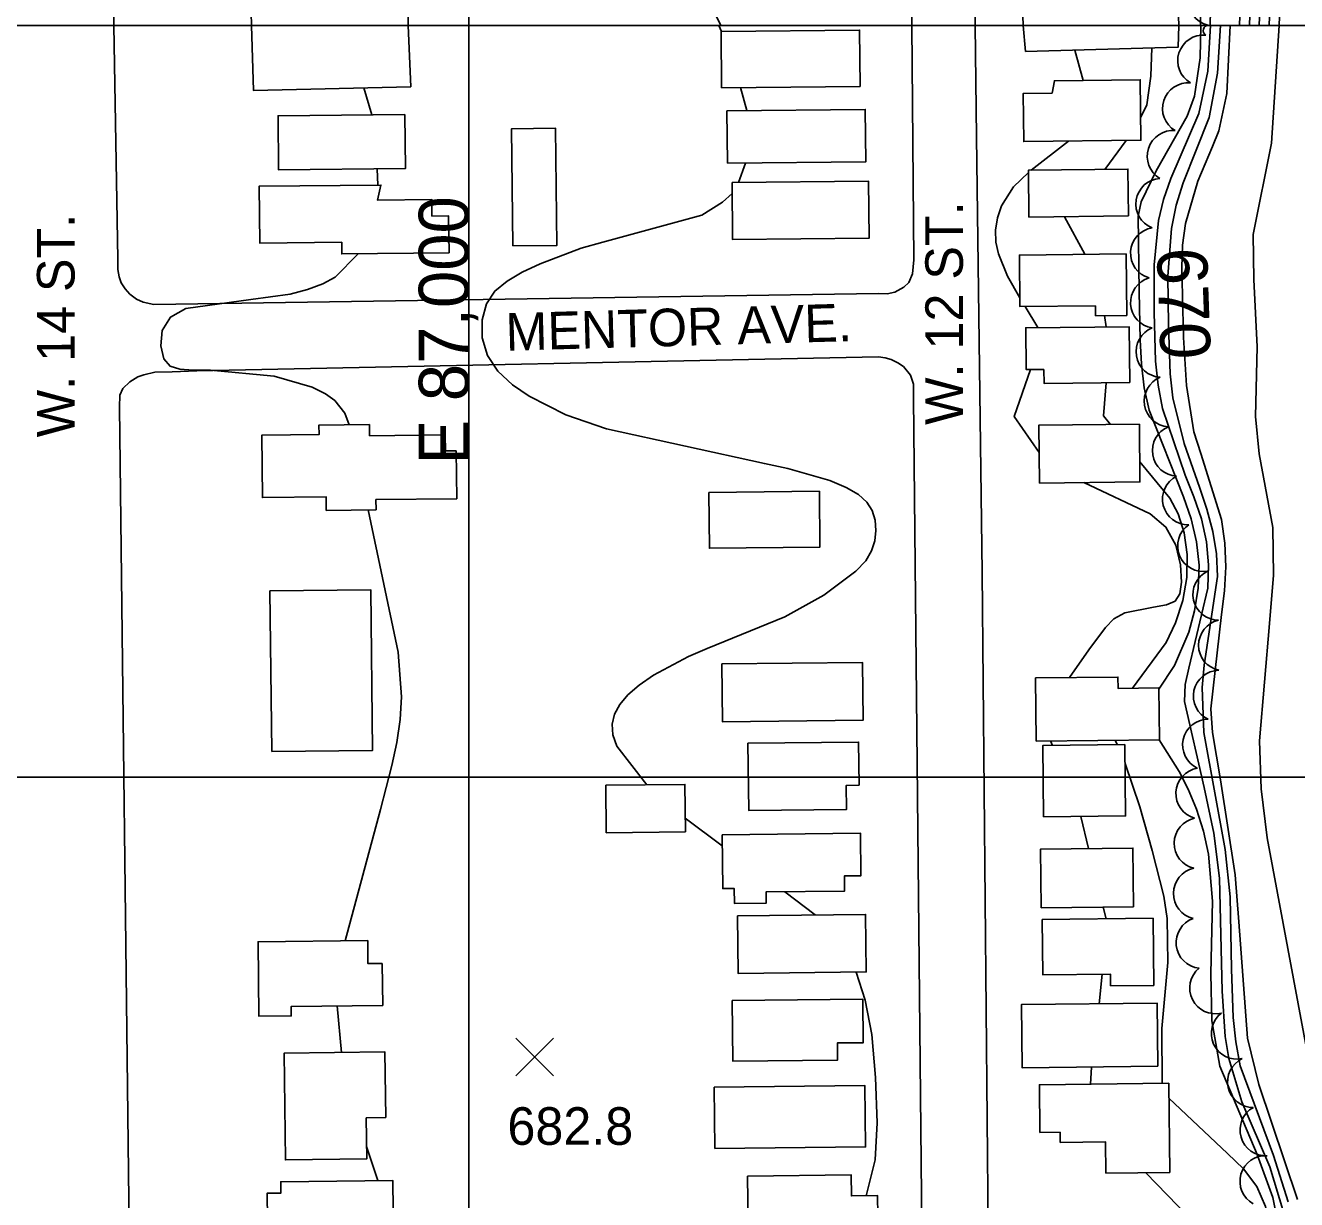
# Model space of a CAD drawing. Extents: x 79600 to 91800, y 75600 to 84400.
# Drawn here: x 86823 to 87330, y 79531 to 80000 of the extents above; entities that cross this region are included whole.
import ezdxf

# ---------------------------------------------------------------- set-up
doc = ezdxf.new("R2010")
doc.units = 0
for name, color, linetype in [('080-090$0$BLDG', 7, 'Continuous'), ('080-090$0$GRID', 7, 'Continuous'), ('080-090$0$INDEX', 7, 'Continuous'), ('080-090$0$INDXLBL', 7, 'Continuous'), ('080-090$0$INTER', 7, 'Continuous'), ('080-090$0$ROAD', 7, 'Continuous'), ('080-090$0$ROAD-NAME', 7, 'Continuous'), ('080-090$0$SPOTMARK', 7, 'Continuous'), ('080-090$0$SPOTS', 7, 'Continuous'), ('080-090$0$TREES', 7, 'Continuous'), ('084-090$0$BLDG', 7, 'Continuous'), ('084-090$0$GRID', 7, 'Continuous'), ('084-090$0$INDEX', 7, 'Continuous'), ('084-090$0$INTER', 7, 'Continuous'), ('084-090$0$ROAD', 7, 'Continuous'), ('084-090$0$TI_BORDER', 7, 'Continuous'), ('084-090$0$TREES', 7, 'Continuous')]:
    doc.layers.add(name, color=color, linetype=linetype)

# ---------------------------------------------------------------- blocks, each defined once
blk = doc.blocks.new('080-090$0$SPOTS')
at = {"layer": '080-090$0$SPOTMARK'}
for p, q in [((-0.5, -0.5), (0.5, 0.5)), ((-0.5, 0.5), (0.5, -0.5))]:
    blk.add_line(p, q, dxfattribs=at)

msp = doc.modelspace()

# ---------------------------------------------------------------- linework, layer by layer
at = {"layer": '080-090$0$BLDG'}
for points in [[(86975.8, 80000), (86976.8, 79975.53), (86914.06, 79974.05), (86913.24, 80000)], [(87221.24, 80000), (87222.13, 79989.6), (87283.01, 79991.29), (87283.31, 80000)]]:
    msp.add_lwpolyline(points, dxfattribs=at)
for points in [[(87100.86, 79975.08), (87100.62, 79997.57), (87155.89, 79998.17), (87156.13, 79975.67)], [(87232.81, 79972.99), (87233.69, 79977.95), (87267.92, 79978.32), (87268.18, 79954.15), (87221.44, 79953.64), (87221.24, 79972.87)], [(86974.46, 79964.47), (86923.87, 79963.92), (86924.1, 79942.34), (86974.69, 79942.89)], [(87103.23, 79944.97), (87103, 79965.91), (87158.2, 79966.5), (87158.42, 79945.56)], [(87017.54, 79912.05), (87017.04, 79958.76), (87034.62, 79958.95), (87035.12, 79912.23)], [(87263.17, 79923.94), (87262.97, 79942.64), (87223.32, 79942.21), (87223.52, 79923.51)], [(87105.02, 79937.26), (87105.27, 79914.5), (87159.72, 79915.09), (87159.48, 79937.84)], [(86949.25, 79913.45), (86949.3, 79908.79), (86992.1, 79909.25), (86991.94, 79923.95), (86985.25, 79923.88), (86985.18, 79930.54), (86963.48, 79930.31), (86964.9, 79936.3), (86916.32, 79935.78), (86916.56, 79913.1)], [(87250.02, 79888.13), (87250.06, 79884.16), (87262.53, 79884.29), (87262.27, 79908.83), (87219.69, 79908.37), (87219.91, 79887.81)], [(87229.47, 79862.72), (87229.53, 79857.12), (87263.71, 79857.49), (87263.48, 79879.77), (87222.25, 79879.32), (87222.43, 79862.64)], [(86994.96, 79830.2), (86990.67, 79830.16), (86990.59, 79836.57), (86960.38, 79836.23), (86960.33, 79840.71), (86940.19, 79840.48), (86940.23, 79836.72), (86917.35, 79836.46), (86917.63, 79811.59), (86943.01, 79811.89), (86943.08, 79806.44), (86962.97, 79806.67), (86962.93, 79810.74), (86995.18, 79811.11)], [(87267.57, 79840.9), (87227.47, 79840.47), (87227.72, 79817.36), (87267.81, 79817.79)], [(87095.73, 79813.62), (87095.97, 79791.31), (87140.12, 79791.79), (87139.88, 79814.09)], [(86921.36, 79710.21), (86920.62, 79774.3), (86960.85, 79774.76), (86961.58, 79710.67)], [(87100.91, 79745.14), (87101.16, 79722.12), (87157.3, 79722.72), (87157.05, 79745.74)], [(87275.56, 79714.91), (87275.34, 79735.57), (87259.04, 79735.4), (87258.99, 79739.95), (87226.14, 79739.6), (87226.41, 79714.38)], [(87155.7, 79696.72), (87150.6, 79696.66), (87150.7, 79687.13), (87111.66, 79686.71), (87111.37, 79713.49), (87155.51, 79713.97)], [(87229.36, 79684.15), (87229.06, 79712.63), (87261.75, 79712.98), (87262.06, 79684.5)], [(87054.63, 79696.74), (87086.22, 79697.11), (87086.43, 79678.16), (87054.84, 79677.8)], [(87101.08, 79676.96), (87101.31, 79655.48), (87105.92, 79655.53), (87105.98, 79649.59), (87118.65, 79649.73), (87118.6, 79654.17), (87149.91, 79654.51), (87149.85, 79660.57), (87156.48, 79660.64), (87156.3, 79677.56)], [(87265.27, 79648.22), (87265.02, 79671.64), (87228.17, 79671.25), (87228.42, 79647.83)], [(87107.19, 79644.67), (87107.44, 79621.67), (87158.59, 79622.22), (87158.34, 79645.22)], [(87228.76, 79643.22), (87229, 79621.09), (87256.04, 79621.38), (87256.09, 79616.7), (87273.31, 79616.88), (87273.02, 79643.7)], [(86965.44, 79625.65), (86959.73, 79625.59), (86959.63, 79634.76), (86915.89, 79634.26), (86916.23, 79604.54), (86929.12, 79604.68), (86929.08, 79608.44), (86965.63, 79608.86)], [(87105.09, 79610.79), (87105.35, 79586.62), (87147.17, 79587.07), (87147.09, 79593.9), (87157.38, 79594.01), (87157.19, 79611.35)], [(87274.91, 79584.58), (87274.64, 79609.82), (87220.47, 79609.24), (87220.74, 79584)], [(86959.07, 79564.07), (86966.82, 79564.15), (86966.52, 79590.33), (86926.34, 79589.87), (86926.82, 79547.25), (86959.26, 79547.63)], [(87235.96, 79558.3), (87236, 79554.17), (87254.09, 79554.37), (87254.22, 79541.94), (87279.67, 79542.22), (87279.29, 79577.79), (87227.66, 79577.23), (87227.87, 79558.22)], [(87097.94, 79576.21), (87098.2, 79551.79), (87158.34, 79552.43), (87158.07, 79576.86)], [(86959.02, 79503.59), (86959.15, 79493.03), (86947.19, 79492.9), (86947.08, 79502.98), (86919.85, 79502.67), (86919.5, 79533.94), (86924.99, 79534), (86924.94, 79538.53), (86969.61, 79539.04), (86970.01, 79503.72)], [(87111.24, 79540.78), (87111.45, 79521.33), (87130.46, 79521.53), (87130.52, 79516.7), (87163.3, 79517.05), (87163.13, 79532.97), (87152.65, 79532.85), (87152.56, 79541.22)]]:
    msp.add_lwpolyline(points, close=True, dxfattribs=at)
at = {"layer": '080-090$0$GRID'}
for p, q in [((90000, 80000), (85000, 80000)), ((87000, 80000), (87000, 76000))]:
    msp.add_line(p, q, dxfattribs=at)
at = {"layer": '080-090$0$INDEX'}
for p, q in [((87245.15, 79978.07), (87241.82, 79990.15)), ((87224.45, 79942.23), (87239.24, 79953.84)), ((87227.01, 79879.38), (87221.95, 79887.83)), ((87232.86, 79712.67), (87232.07, 79714.44)), ((87247.26, 79671.45), (87244.17, 79684.31)), ((87254.27, 79643.5), (87253.11, 79648.09)), ((87251.46, 79609.57), (87252.74, 79621.35)), ((87248, 79577.45), (87248.5, 79584.3))]:
    msp.add_line(p, q, dxfattribs=at)
for points in [[(87330.62, 79531.46), (87315.23, 79577.35), (87310.72, 79595.82), (87307.3, 79642.24), (87305.73, 79661.04), (87299.88, 79698.9), (87296.75, 79717.82), (87296.05, 79727.26), (87300.34, 79764.92), (87301.55, 79774.37), (87302.1, 79783.86), (87301.71, 79793.38), (87300.36, 79802.78), (87292.06, 79829.16), (87289.33, 79837.86), (87286.36, 79856.32), (87285.2, 79875.45), (87284.51, 79903.37), (87284.84, 79912.26), (87285.96, 79921.01), (87290.87, 79937.86), (87296.78, 79951.73), (87299.28, 79957.93), (87302.43, 79972.85), (87303.83, 80000)], [(87341.38, 79553.19), (87318.57, 79675.73), (87316.22, 79695.28), (87315.49, 79714.44), (87319.46, 79761.32), (87321.04, 79780.62), (87320.86, 79799.59), (87315.41, 79828.96), (87313.91, 79843.97), (87314.54, 79871.73), (87313.2, 79898.56), (87312.94, 79916.62), (87320.32, 79952.95), (87323.39, 80000)], [(87219.87, 79891.31), (87214.93, 79899.98), (87211.29, 79908.81), (87210.31, 79913.47), (87210.15, 79918.27), (87210.92, 79923.19), (87212.51, 79927.93), (87217.29, 79935.62), (87223.33, 79941.28)], [(87227.59, 79829.53), (87217.62, 79843.96), (87224.14, 79862.66)], [(87239.69, 79739.74), (87247.4, 79750.79), (87254, 79759.77), (87257.43, 79763.14), (87261.74, 79765.53), (87273.19, 79767.79), (87278.33, 79768.7), (87281.8, 79770.26), (87283.69, 79773.09), (87284.36, 79777.83), (87283.99, 79784.76), (87282.13, 79792.62), (87278.15, 79799.79), (87271.81, 79805.03), (87245.41, 79817.55)], [(87325.81, 79444.17), (87320.4, 79476.61), (87319.58, 79483.88), (87318.68, 79489.36), (87317.14, 79493.62), (87270.16, 79542.12)]]:
    msp.add_lwpolyline(points, dxfattribs=at)
at = {"layer": '080-090$0$INTER'}
for p, q in [((87099.79, 80000), (87100.83, 79997.57)), ((86961.28, 79964.33), (86958.14, 79975.09)), ((87108.42, 79975.16), (87110.94, 79965.99)), ((87262.32, 79954.08), (87253.84, 79942.54)), ((86963.74, 79936.29), (86963.43, 79942.77)), ((87110.43, 79945.05), (87107.55, 79937.28)), ((87237.65, 79923.66), (87245.8, 79908.65)), ((87253.66, 79884.19), (87254.33, 79879.67)), ((87257.91, 79714.72), (87258.66, 79712.95)), ((87086.37, 79683.65), (87101.13, 79672.6)), ((87126.12, 79654.25), (87138.23, 79645.01)), ((86949.15, 79590.13), (86947.45, 79608.65)), ((86963.62, 79538.97), (86959.2, 79552.59))]:
    msp.add_line(p, q, dxfattribs=at)
for points in [[(87292.04, 80000), (87291.81, 79987.05), (87289.59, 79971.76), (87286.66, 79963.8), (87274.31, 79941.95), (87268.24, 79929.57), (87267.08, 79923.83), (87267.49, 79893.84), (87267.86, 79874.47), (87268.4, 79864.8), (87269.54, 79855.4), (87271.49, 79846.38), (87285.11, 79811.88), (87288.29, 79803.03), (87290.42, 79793.9), (87291.36, 79784.61), (87291.08, 79775.34), (87289.61, 79766.3), (87287.28, 79757.88), (87281.53, 79744.6), (87275.35, 79735.03)], [(87295.99, 80000), (87294.82, 79981.77), (87291.32, 79964.82), (87280.11, 79938.91), (87277.22, 79930.57), (87275.25, 79922.19), (87273.48, 79904.46), (87273.44, 79885.4), (87274.06, 79866), (87275.04, 79856.46), (87276.78, 79847.14), (87285.83, 79820.5), (87289.35, 79811.84), (87292.32, 79803.02), (87294.3, 79793.92), (87295.17, 79784.66), (87294.91, 79775.43), (87287.24, 79743.43), (87285.84, 79736.96), (87285.54, 79730.13), (87293.46, 79695.8), (87297.22, 79677.57), (87299.52, 79659.71), (87300.61, 79614.55), (87301.76, 79596.52), (87303.25, 79587.67), (87308.41, 79570.34), (87319.62, 79544.45), (87325.27, 79525.92)], [(87299.92, 80000), (87298.77, 79981), (87295.47, 79963.19), (87284.99, 79937.22), (87282.27, 79928.25), (87280.43, 79918.99), (87278.98, 79899.97), (87279.23, 79880.56), (87279.87, 79860.96), (87280.92, 79851.4), (87285.41, 79833.19), (87291.59, 79815.65), (87294.52, 79806.9), (87296.86, 79798.06), (87298.29, 79789.07), (87298.73, 79780.01), (87293.39, 79744.62), (87292.57, 79735.81), (87293.24, 79717.84), (87301.77, 79671.16), (87303.78, 79652.22), (87304.29, 79623.39), (87304.95, 79604), (87306.02, 79594.3), (87307.77, 79584.75), (87321.03, 79549), (87327, 79530.55)], [(87272.6, 79991), (87272.16, 79979.72), (87270.54, 79968.24), (87268.08, 79963.06)], [(87105.07, 79932.93), (87101.26, 79929.44), (87092.97, 79924.24), (87053.49, 79913.5), (87044.77, 79911.05), (87028.4, 79904.9), (87021.28, 79901.49), (87015.23, 79897.97), (87010.43, 79893.94), (87007.06, 79888.86), (87005.3, 79882.45), (87005.35, 79875.31), (87007.43, 79868.27), (87011.61, 79862.02), (87017.38, 79856.62), (87024.08, 79851.99), (87038.66, 79844.61), (87054.97, 79839.03), (87117.92, 79825.14), (87127.25, 79823.15), (87144.05, 79818.32), (87150.62, 79815.62), (87155.48, 79812.81), (87158.82, 79809.79), (87160.93, 79806.4), (87162.1, 79802.53), (87162.42, 79798.4), (87161.97, 79794.27), (87160.73, 79790.31), (87158.36, 79786.36), (87154.45, 79782.13), (87141.71, 79772.65), (87126.11, 79763.98), (87095.1, 79751.28), (87087.65, 79748.1), (87073.71, 79740.67), (87067.96, 79736.73), (87063.48, 79732.86), (87060.25, 79729.03), (87058.17, 79725.14), (87057.18, 79721.11), (87057.4, 79716.85), (87059.03, 79712.3), (87070.96, 79696.93)], [(86952.21, 79840.62), (86950.53, 79845.23), (86946.47, 79850.31), (86942.76, 79853.02), (86937.51, 79855.66), (86922.37, 79860.07), (86896.89, 79862.41), (86889.98, 79862.47), (86884.63, 79862.75), (86880.78, 79863.98), (86878.26, 79866.97), (86877.04, 79872.13), (86877.68, 79878.22), (86880.89, 79883.62), (86887.07, 79887.07), (86912.99, 79890.67), (86928.76, 79892.79), (86935.66, 79894.58), (86941.69, 79896.87), (86946.63, 79899.54), (86955.77, 79908.86)], [(87254.36, 79857.38), (87253.31, 79844.18), (87255.99, 79840.77)], [(87267.73, 79825.88), (87279.71, 79811.27), (87282.98, 79805.1), (87285.41, 79797.49), (87286.66, 79788.83), (87286.52, 79779.64), (87284.85, 79770.42), (87281.95, 79761.62), (87278.21, 79753.68), (87264.87, 79735.46)], [(86950.63, 79634.65), (86964.72, 79687.12), (86969.25, 79704.61), (86971.22, 79713.8), (86972.59, 79722.98), (86973.1, 79731.97), (86971.73, 79749.86), (86959.8, 79806.63)], [(87275.43, 79714.91), (87283.42, 79702.22), (87287.02, 79695.21), (87290.34, 79687.18), (87293.12, 79678.44), (87295.14, 79669.29), (87296.69, 79650.53), (87296.14, 79621.62), (87296.53, 79602.75), (87299.68, 79584.61), (87314.55, 79549.39), (87320.79, 79532.25), (87324.33, 79514.81), (87332.58, 79444.24)], [(87261.83, 79705.49), (87267.7, 79688.09), (87272.62, 79670.74), (87277.28, 79652.5), (87278.72, 79643.55), (87278.95, 79626.01), (87276.57, 79599.71), (87276.69, 79577.76)], [(87154.58, 79622.18), (87158.14, 79611), (87160.78, 79597.23), (87162.33, 79580.1), (87162.89, 79562.03), (87162.12, 79547.2), (87158.52, 79532.92)], [(87279.36, 79571.89), (87302.77, 79549.84), (87309.15, 79543.61), (87314.44, 79536.63), (87317.96, 79528.68), (87321.28, 79510.62), (87324.76, 79471.74), (87329.12, 79444.21)]]:
    msp.add_lwpolyline(points, dxfattribs=at)
at = {"layer": '080-090$0$ROAD'}
for p, q in [((86859.86, 79906.65), (86858.37, 80000)), ((87176.82, 80000), (87177.63, 79906.47)), ((87202.58, 79955.6), (87201.98, 80000)), ((87204.88, 79781.66), (87202.58, 79955.6)), ((86859.91, 79902.6), (86859.86, 79906.65)), ((86860.4, 79899.66), (86859.91, 79902.6)), ((87177.63, 79906.47), (87177.09, 79900.9)), ((86861.19, 79897.27), (86860.4, 79899.66)), ((86862.81, 79894.86), (86861.19, 79897.27)), ((87175.61, 79897.44), (87173.62, 79895.53)), ((87177.09, 79900.9), (87175.61, 79897.44)), ((86864.71, 79892.72), (86862.81, 79894.86)), ((86867.32, 79890.71), (86864.71, 79892.72)), ((87163.51, 79892.97), (86874.25, 79888.6)), ((87166.86, 79892.89), (87163.51, 79892.97)), ((87169.95, 79893.52), (87166.86, 79892.89)), ((87173.62, 79895.53), (87169.95, 79893.52)), ((86870.09, 79889.53), (86867.32, 79890.71)), ((86874.25, 79888.6), (86870.09, 79889.53)), ((86891.39, 79862.13), (87163.51, 79867.71)), ((87163.51, 79867.71), (87166.16, 79867.37)), ((87166.16, 79867.37), (87168.51, 79866.62)), ((87168.51, 79866.62), (87171.14, 79865.31)), ((86870.28, 79860.5), (86874.63, 79861.66)), ((86874.63, 79861.66), (86881.62, 79861.79)), ((86881.62, 79861.79), (86891.39, 79862.13)), ((87171.14, 79865.31), (87173.48, 79863.86)), ((87173.48, 79863.86), (87176.19, 79860.45)), ((86861.93, 79855.1), (86864.78, 79857.69)), ((86864.78, 79857.69), (86867.89, 79859.72)), ((86867.89, 79859.72), (86870.28, 79860.5)), ((87176.19, 79860.45), (87177.37, 79856.79)), ((87177.37, 79856.79), (87177.39, 79851.21)), ((86860.65, 79847.59), (86860.76, 79852.48)), ((86860.76, 79852.48), (86861.93, 79855.1)), ((87177.39, 79851.21), (87182.57, 79340.03)), ((86866.24, 79367.25), (86860.65, 79847.59)), ((87207.42, 79504.72), (87204.88, 79781.66))]:
    msp.add_line(p, q, dxfattribs=at)
at = {"layer": '080-090$0$TREES'}
for centre, radius, start, end in [((87295.09, 79997.92), 2.09, 84.9574, 239.5966), ((87293.13, 79985.91), 10.25, 84.9574, 239.5966), ((87287.04, 79966.86), 10.25, 84.9574, 239.5966), ((87280.95, 79947.81), 10.25, 84.9574, 239.5966), ((87276.42, 79928.74), 10.25, 93.6772, 248.3164), ((87274.29, 79909.1), 10.25, 99.3032, 253.9424), ((87274.3, 79889.4), 10.25, 106.0941, 260.7333), ((87276.49, 79869.79), 10.25, 112.0072, 266.6464), ((87279.73, 79850.05), 10.25, 112.0072, 266.6464), ((87283, 79830.32), 10.25, 112.1454, 266.7846), ((87287.03, 79810.93), 10.25, 116.7057, 271.3449), ((87293.12, 79792.27), 10.25, 124.8147, 279.4539), ((87299.16, 79772.88), 10.25, 115.1756, 269.8149), ((87301.44, 79752.65), 10.25, 103.0006, 257.6399), ((87299.35, 79732.38), 10.25, 90.6003, 245.2395), ((87295.07, 79712.83), 10.25, 90.0886, 244.7278), ((87292.4, 79693.45), 10.25, 99.5562, 254.1954), ((87291.69, 79673.55), 10.25, 101.716, 256.3553), ((87291.42, 79653.57), 10.25, 102.129, 256.7682), ((87292.47, 79633.92), 10.25, 109.3157, 263.9549), ((87297.88, 79615.79), 10.25, 129.2653, 283.9045), ((87306.53, 79597.67), 10.25, 127.1257, 281.765), ((87313.02, 79578.38), 10.25, 115.4621, 270.1013), ((87317.98, 79559.14), 10.25, 118.789, 273.4282), ((87317.96, 79538.68), 10.25, 86.4964, 241.1356)]:
    msp.add_arc(centre, radius, start, end, dxfattribs=at)
at = {"layer": '084-090$0$BLDG'}
msp.add_line((87221.24, 80000), (87220.69, 80015.31), dxfattribs=at)
for points in [[(87220.69, 80015.31), (87282.68, 80017.51), (87283.31, 80000)], [(86913.24, 80000), (86913.1, 80005.06), (86975.61, 80006.77), (86975.8, 80000)]]:
    msp.add_lwpolyline(points, dxfattribs=at)
at = {"layer": '084-090$0$GRID'}
for p, q in [((87000, 84000), (87000, 80000)), ((90000, 80000), (85000, 80000))]:
    msp.add_line(p, q, dxfattribs=at)
at = {"layer": '084-090$0$INDEX'}
msp.add_lwpolyline([(87323.29, 80000), (87324.31, 80025.62)], dxfattribs=at)
at = {"layer": '084-090$0$INTER'}
for points in [[(87291.93, 80000), (87292.1, 80011.73), (87292.99, 80026.81), (87294.49, 80036.04), (87302.35, 80058.16), (87304.57, 80064.76), (87310.22, 80094.69), (87311.92, 80107.54), (87314.81, 80201.25), (87315.65, 80233.02), (87315.78, 80239.3), (87315.15, 80241.44), (87313.82, 80242.34), (87205.93, 80204.26), (87135.84, 80180.12), (87089.37, 80166.06), (87024.86, 80144.39), (86988.98, 80129.3), (86943.6, 80103.34), (86900.92, 80082.52), (86883.27, 80072.2), (86869.22, 80062.93), (86866.91, 80061.43)], [(87100.55, 80000), (87089.11, 80023.7), (87083.32, 80036.8), (87082.69, 80039.03), (87099.68, 80067.05)], [(87315.41, 80000), (87316.31, 80023.74)], [(87319.34, 80000), (87320.31, 80024.66)], [(87307.58, 80000), (87308.1, 80015.88)], [(87311.5, 80000), (87312.1, 80016.92)], [(87295.84, 80000), (87296.1, 80012.76)]]:
    msp.add_lwpolyline(points, dxfattribs=at)
at = {"layer": '084-090$0$ROAD'}
for p, q in [((86858.37, 80000), (86853.3, 80578.05)), ((87200.57, 80132.43), (87201.98, 80000)), ((87176.82, 80000), (87175.78, 80125.57))]:
    msp.add_line(p, q, dxfattribs=at)
at = {"layer": '084-090$0$TI_BORDER'}
msp.add_lwpolyline([(84700, 84300), (91700, 84300), (91700, 79700), (84700, 79700)], close=True, dxfattribs=at)
at = {"layer": '084-090$0$TREES'}
msp.add_arc((87297.27, 80009.8), 10, 78.4754, 258.4754, dxfattribs=at)

# ---------------------------------------------------------------- block references
at = {"layer": '080-090$0$SPOTMARK', "xscale": 15, "yscale": 15}
msp.add_blockref('080-090$0$SPOTS', (87026.25, 79588.33), dxfattribs=at)

# ---------------------------------------------------------------- texts
at = {"layer": '080-090$0$INDXLBL'}
msp.add_text('670', height=20, rotation=272.0121, dxfattribs=at).set_placement((87274.53, 79910.99))
at = {"layer": '080-090$0$ROAD-NAME'}
for s, rotation, p in [('W. 12 ST.', 90.0475, (87197.2, 79840.58)), ('W. 14 ST.', 90.0475, (86842.72, 79835.63)), ('MENTOR AVE.', 1.6126, (87014.87, 79870.14))]:
    msp.add_text(s, height=15, rotation=rotation, dxfattribs=at).set_placement(p)
at = {"layer": '080-090$0$SPOTS'}
msp.add_text('682.8', height=15, dxfattribs=at).set_placement((87015.39, 79553.24))
at = {"layer": '084-090$0$GRID'}
msp.add_text('E 87,000', height=20, rotation=90, dxfattribs=at).set_placement((87000, 79824.76))

doc.saveas('drawing.dxf')
